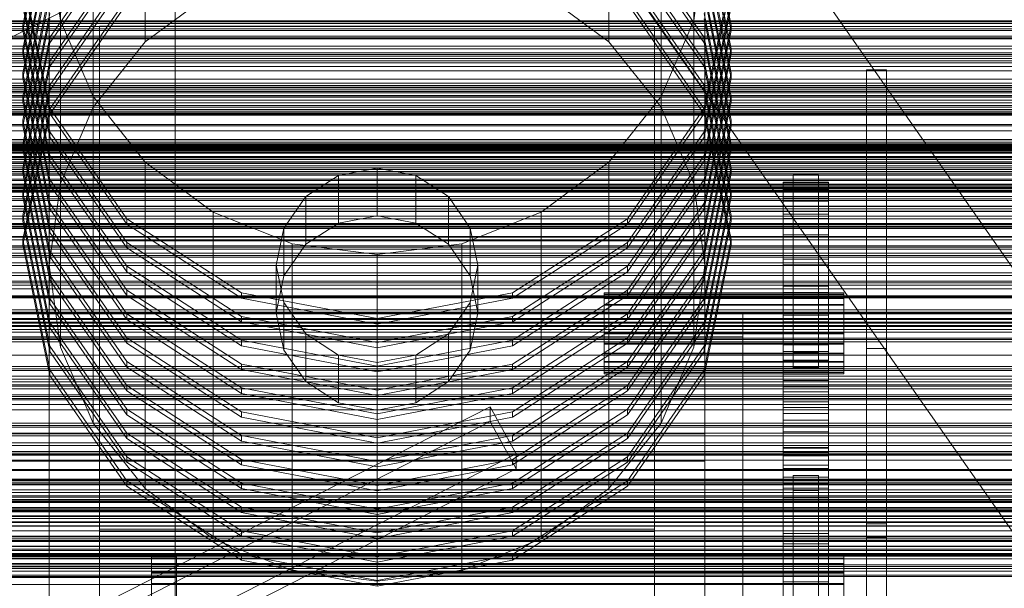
# Model space of a CAD drawing. Header units: millimetres. Extents: x -2233 to 61924, y -68080 to 6847.
# Tile 323 of 656: x 488 to 879, y -33191 to -32965. Entities that reach past the tile are written whole.
import ezdxf

# ---------------------------------------------------------------- set-up
doc = ezdxf.new("R2010")
doc.units = ezdxf.units.MM
for name, color, linetype, lineweight in [('COTAS_P', 1, 'Continuous', 0), ('frontal_C01', 7, 'Continuous', 0), ('frontal_C02', 7, 'Continuous', 0), ('frontal_C03', 7, 'Continuous', 0), ('frontal_C03-dry', 7, 'Continuous', 0), ('frontal_secador', 7, 'Continuous', 0), ('frontal_tolva', 7, 'Continuous', 0)]:
    doc.layers.add(name, color=color, linetype=linetype, lineweight=lineweight)
doc.dimstyles.new('R19_100', dxfattribs={"dimtxt": 250, "dimasz": 150, "dimexe": 150, "dimexo": 80, "dimgap": 100, "dimtad": 1, "dimtih": 1, "dimtoh": 1, "dimdsep": 46, "dimcen": 0.09, "dimadec": 0, "dimazin": 0, "dimtfac": 1, "dimtdec": 4, "dimtofl": 0, "dimtmove": 0, "dimatfit": 3, "dimfxl": 1, "dimtolj": 1, "dimtzin": 0, "dimarcsym": 0})

# ---------------------------------------------------------------- blocks, each defined once
blk = doc.blocks.new('DIM_R28_53')
at = {"layer": 'COTAS_P'}
for p, q in [((-150, -32300), (550, -32300)), ((550, -32300), (505, -32450)), ((550, -34900), (550, -32300)), ((550, -32300), (595, -32450)), ((550, -34900), (505, -34750)), ((550, -34900), (595, -34750)), ((-150, -34900), (550, -34900))]:
    blk.add_line(p, q, dxfattribs=at)
blk.add_text('2600 P', height=250, rotation=90, dxfattribs=at).set_placement((450, -33600))

msp = doc.modelspace()

# ---------------------------------------------------------------- linework, layer by layer
at = {"layer": 'frontal_C01'}
for p, q in [((538.076, -32974.148), (538.076, -32844.733)), ((721.924, -32974.148), (721.924, -32844.733)), ((517.417, -33000.075), (517.417, -32870.66)), ((742.583, -33000.075), (742.583, -32870.66)), ((504.43, -33030.267), (504.43, -32900.852)), ((755.57, -33030.267), (755.57, -32900.852)), ((500.287, -32915.755), (489.6, -32967.494)), ((770.4, -32967.494), (759.713, -32915.755)), ((489.6, -32969.651), (500.287, -32917.911)), ((759.713, -32917.911), (770.4, -32969.651)), ((500.287, -32925.191), (489.6, -32976.93)), ((770.4, -32976.93), (759.713, -32925.191)), ((489.6, -32979.087), (500.287, -32927.348)), ((530.722, -32928.512), (500.287, -32972.374)), ((759.713, -32972.374), (729.278, -32928.512)), ((759.713, -32927.348), (770.4, -32979.087)), ((500, -32933.252), (504.43, -32965.653)), ((500, -33062.668), (500, -32933.252)), ((500.287, -32974.531), (530.722, -32930.668)), ((729.278, -32930.668), (759.713, -32974.531)), ((755.57, -32965.653), (760, -32933.252)), ((760, -32933.252), (760, -33062.668)), ((500.287, -32934.628), (489.6, -32986.367)), ((489.6, -32988.524), (500.287, -32936.785)), ((770.4, -32986.367), (759.713, -32934.628)), ((759.713, -32936.785), (770.4, -32988.524)), ((530.722, -32937.948), (500.287, -32981.81)), ((500.287, -32983.967), (530.722, -32940.105)), ((759.713, -32981.81), (729.278, -32937.948)), ((729.278, -32940.105), (759.713, -32983.967)), ((500.287, -32944.064), (489.6, -32995.803)), ((770.4, -32995.803), (759.713, -32944.064)), ((489.6, -32997.96), (500.287, -32946.221)), ((489.6, -32948.621), (500.287, -33000.36)), ((530.722, -32947.385), (500.287, -32991.247)), ((759.713, -32991.247), (729.278, -32947.385)), ((759.713, -32946.221), (770.4, -32997.96)), ((759.713, -33000.36), (770.4, -32948.621)), ((500.287, -33002.517), (489.6, -32950.777)), ((500.287, -32993.404), (530.722, -32949.542)), ((729.278, -32949.542), (759.713, -32993.404)), ((770.4, -32950.777), (759.713, -33002.517)), ((500.287, -32953.501), (489.6, -33005.24)), ((489.6, -33007.397), (500.287, -32955.658)), ((538.076, -32974.148), (565, -32954.254)), ((695, -32954.254), (721.924, -32974.148)), ((770.4, -33005.24), (759.713, -32953.501)), ((759.713, -32955.658), (770.4, -33007.397)), ((489.6, -32958.057), (500.287, -33009.796)), ((500.287, -33011.953), (489.6, -32960.214)), ((530.722, -32956.821), (500.287, -33000.683)), ((500.287, -33002.84), (530.722, -32958.978)), ((759.713, -33000.683), (729.278, -32956.821)), ((729.278, -32958.978), (759.713, -33002.84)), ((759.713, -33009.796), (770.4, -32958.057)), ((770.4, -32960.214), (759.713, -33011.953)), ((500.287, -32962.937), (489.6, -33014.676)), ((770.4, -33014.676), (759.713, -32962.937)), ((489.6, -33016.833), (500.287, -32965.094)), ((489.6, -32967.494), (500.287, -33019.233)), ((489.6, -32969.651), (489.6, -32967.494)), ((504.43, -32965.653), (517.417, -32995.845)), ((504.43, -33095.068), (504.43, -32965.653)), ((520, -33021.835), (520, -32967.912)), ((520, -32967.912), (740, -32967.912)), ((520, -33168.209), (520, -32967.912)), ((740, -32967.912), (740, -33021.835)), ((740, -32967.912), (740, -33168.209)), ((742.583, -32995.845), (755.57, -32965.653)), ((755.57, -33095.068), (755.57, -32965.653)), ((759.713, -32965.094), (770.4, -33016.833)), ((759.713, -33019.233), (770.4, -32967.494)), ((770.4, -32967.494), (770.4, -32969.651)), ((500.287, -33021.39), (489.6, -32969.651)), ((770.4, -32969.651), (759.713, -33021.39)), ((500.287, -32972.374), (489.6, -33024.113)), ((489.6, -33026.27), (500.287, -32974.531)), ((500.287, -32974.531), (500.287, -32972.374)), ((517.417, -33000.075), (538.076, -32974.148)), ((721.924, -32974.148), (742.583, -33000.075)), ((770.4, -33024.113), (759.713, -32972.374)), ((759.713, -32974.531), (759.713, -32972.374)), ((759.713, -32974.531), (770.4, -33026.27)), ((489.6, -32976.93), (500.287, -33028.669)), ((489.6, -32979.087), (489.6, -32976.93)), ((500.287, -33030.826), (489.6, -32979.087)), ((759.713, -33028.669), (770.4, -32976.93)), ((770.4, -32979.087), (759.713, -33030.826)), ((770.4, -32976.93), (770.4, -32979.087)), ((500.287, -32981.81), (489.6, -33033.549)), ((489.6, -33035.706), (500.287, -32983.967)), ((500.287, -32983.967), (500.287, -32981.81)), ((770.4, -33033.549), (759.713, -32981.81)), ((759.713, -32983.967), (759.713, -32981.81)), ((759.713, -32983.967), (770.4, -33035.706)), ((489.6, -32986.367), (500.287, -33038.106)), ((489.6, -32988.524), (489.6, -32986.367)), ((759.713, -33038.106), (770.4, -32986.367)), ((770.4, -32986.367), (770.4, -32988.524)), ((824, -33193.992), (824, -32985.267)), ((824, -32985.267), (832, -32985.267)), ((824, -32985.267), (824, -33095.638)), ((832, -32985.267), (832, -33193.992)), ((832, -33095.638), (832, -32985.267)), ((500.287, -33040.263), (489.6, -32988.524)), ((500.287, -32991.247), (489.6, -33042.986)), ((500.287, -32993.404), (500.287, -32991.247)), ((770.4, -32988.524), (759.713, -33040.263)), ((770.4, -33042.986), (759.713, -32991.247)), ((759.713, -32993.404), (759.713, -32991.247)), ((489.6, -33045.143), (500.287, -32993.404)), ((759.713, -32993.404), (770.4, -33045.143)), ((489.6, -32995.803), (500.287, -33047.542)), ((489.6, -32997.96), (489.6, -32995.803)), ((500.287, -33049.699), (489.6, -32997.96)), ((517.417, -32995.845), (538.076, -33021.772)), ((517.417, -33125.261), (517.417, -32995.845)), ((721.924, -33021.772), (742.583, -32995.845)), ((742.583, -33125.261), (742.583, -32995.845)), ((759.713, -33047.542), (770.4, -32995.803)), ((770.4, -32997.96), (759.713, -33049.699)), ((770.4, -32995.803), (770.4, -32997.96)), ((500.287, -33000.683), (489.6, -33052.423)), ((489.6, -33054.579), (500.287, -33002.84)), ((500.287, -33000.36), (530.722, -33044.222)), ((500.287, -33002.517), (500.287, -33000.36)), ((500.287, -33002.84), (500.287, -33000.683)), ((530.722, -33046.379), (500.287, -33002.517)), ((504.43, -33030.267), (517.417, -33000.075)), ((729.278, -33044.222), (759.713, -33000.36)), ((759.713, -33002.517), (729.278, -33046.379)), ((742.583, -33000.075), (755.57, -33030.267)), ((759.713, -33002.517), (759.713, -33000.36)), ((770.4, -33052.423), (759.713, -33000.683)), ((759.713, -33002.84), (759.713, -33000.683)), ((759.713, -33002.84), (770.4, -33054.579)), ((489.6, -33005.24), (500.287, -33056.979)), ((489.6, -33007.397), (489.6, -33005.24)), ((500.287, -33059.136), (489.6, -33007.397)), ((759.713, -33056.979), (770.4, -33005.24)), ((770.4, -33007.397), (759.713, -33059.136)), ((770.4, -33005.24), (770.4, -33007.397)), ((500.287, -33009.796), (530.722, -33053.658)), ((500.287, -33011.953), (500.287, -33009.796)), ((729.278, -33053.658), (759.713, -33009.796)), ((759.713, -33011.953), (759.713, -33009.796)), ((489.6, -33014.676), (500.287, -33066.415)), ((489.6, -33016.833), (489.6, -33014.676)), ((530.722, -33055.815), (500.287, -33011.953)), ((759.713, -33011.953), (729.278, -33055.815)), ((759.713, -33066.415), (770.4, -33014.676)), ((770.4, -33014.676), (770.4, -33016.833)), ((500.287, -33068.572), (489.6, -33016.833)), ((770.4, -33016.833), (759.713, -33068.572)), ((500.287, -33019.233), (530.722, -33063.095)), ((500.287, -33021.39), (500.287, -33019.233)), ((530.722, -33065.252), (500.287, -33021.39)), ((740, -33021.835), (520, -33021.835)), ((520, -33021.835), (520, -33222.132)), ((538.076, -33021.772), (565, -33041.667)), ((538.076, -33151.188), (538.076, -33021.772)), ((695, -33041.667), (721.924, -33021.772)), ((721.924, -33151.188), (721.924, -33021.772)), ((729.278, -33063.095), (759.713, -33019.233)), ((759.713, -33021.39), (729.278, -33065.252)), ((740, -33222.132), (740, -33021.835)), ((759.713, -33021.39), (759.713, -33019.233)), ((489.6, -33024.113), (500.287, -33075.852)), ((489.6, -33026.27), (489.6, -33024.113)), ((500.287, -33078.009), (489.6, -33026.27)), ((630, -33024.149), (614.693, -33027.081)), ((645.307, -33027.081), (630, -33024.149)), ((630, -33043.022), (630, -33024.149)), ((759.713, -33075.852), (770.4, -33024.113)), ((770.4, -33026.27), (759.713, -33078.009)), ((770.4, -33024.113), (770.4, -33026.27)), ((795, -33032.771), (795, -33026.785)), ((795, -33026.785), (805, -33026.785)), ((795, -33026.785), (795, -33097.255)), ((805, -33026.785), (805, -33032.771)), ((805, -33097.255), (805, -33026.785)), ((500, -33062.668), (504.43, -33030.267)), ((500.287, -33028.669), (530.722, -33072.532)), ((500.287, -33030.826), (500.287, -33028.669)), ((530.722, -33074.688), (500.287, -33030.826)), ((614.693, -33027.081), (601.716, -33035.431)), ((614.693, -33045.954), (614.693, -33027.081)), ((658.284, -33035.431), (645.307, -33027.081)), ((645.307, -33045.954), (645.307, -33027.081)), ((729.278, -33072.532), (759.713, -33028.669)), ((759.713, -33030.826), (729.278, -33074.688)), ((755.57, -33030.267), (760, -33062.668)), ((759.713, -33030.826), (759.713, -33028.669)), ((791, -33031.851), (791, -33029.806)), ((791, -33029.806), (791, -33030.059)), ((791, -33029.806), (809, -33029.806)), ((791, -33030.059), (791, -33032.601)), ((791, -33030.059), (809, -33030.059)), ((809, -33030.059), (809, -33029.806)), ((809, -33029.806), (809, -33031.851)), ((809, -33032.601), (809, -33030.059)), ((489.6, -33033.549), (500.287, -33085.289)), ((489.6, -33035.706), (489.6, -33033.549)), ((759.713, -33085.289), (770.4, -33033.549)), ((770.4, -33033.549), (770.4, -33035.706)), ((791, -33036.118), (791, -33031.851)), ((791, -33031.851), (809, -33031.851)), ((791, -33032.601), (791, -33037.335)), ((791, -33032.601), (809, -33032.601)), ((805, -33032.771), (795, -33032.771)), ((795, -33032.771), (795, -33103.24)), ((805, -33032.771), (805, -33103.24)), ((809, -33031.851), (809, -33036.118)), ((809, -33037.335), (809, -33032.601)), ((500.287, -33087.445), (489.6, -33035.706)), ((500.287, -33038.106), (530.722, -33081.968)), ((500.287, -33040.263), (500.287, -33038.106)), ((601.716, -33035.431), (593.045, -33047.927)), ((601.716, -33054.304), (601.716, -33035.431)), ((666.955, -33047.927), (658.284, -33035.431)), ((658.284, -33054.304), (658.284, -33035.431)), ((729.278, -33081.968), (759.713, -33038.106)), ((770.4, -33035.706), (759.713, -33087.445)), ((759.713, -33040.263), (759.713, -33038.106)), ((791, -33042.44), (791, -33036.118)), ((791, -33036.118), (809, -33036.118)), ((791, -33037.335), (791, -33044.079)), ((791, -33037.335), (809, -33037.335)), ((809, -33036.118), (809, -33042.44)), ((809, -33044.079), (809, -33037.335)), ((530.722, -33084.125), (500.287, -33040.263)), ((565, -33041.667), (596.354, -33054.173)), ((565, -33171.082), (565, -33041.667)), ((663.646, -33054.173), (695, -33041.667)), ((695, -33171.082), (695, -33041.667)), ((759.713, -33040.263), (729.278, -33084.125)), ((791, -33050.576), (791, -33042.44)), ((791, -33042.44), (809, -33042.44)), ((809, -33042.44), (809, -33050.576)), ((489.6, -33042.986), (500.287, -33094.725)), ((489.6, -33045.143), (489.6, -33042.986)), ((500.287, -33096.882), (489.6, -33045.143)), ((530.722, -33044.222), (576.271, -33073.53)), ((530.722, -33046.379), (530.722, -33044.222)), ((576.271, -33075.687), (530.722, -33046.379)), ((601.716, -33054.304), (614.693, -33045.954)), ((614.693, -33045.954), (630, -33043.022)), ((630, -33043.022), (645.307, -33045.954)), ((645.307, -33045.954), (658.284, -33054.304)), ((683.729, -33073.53), (729.278, -33044.222)), ((729.278, -33046.379), (683.729, -33075.687)), ((729.278, -33046.379), (729.278, -33044.222)), ((759.713, -33094.725), (770.4, -33042.986)), ((770.4, -33045.143), (759.713, -33096.882)), ((770.4, -33042.986), (770.4, -33045.143)), ((791, -33044.079), (791, -33052.573)), ((791, -33044.079), (809, -33044.079)), ((809, -33052.573), (809, -33044.079)), ((500.287, -33047.542), (530.722, -33091.405)), ((500.287, -33049.699), (500.287, -33047.542)), ((530.722, -33093.562), (500.287, -33049.699)), ((593.045, -33047.927), (590, -33062.668)), ((593.045, -33066.801), (593.045, -33047.927)), ((670, -33062.668), (666.955, -33047.927)), ((666.955, -33066.801), (666.955, -33047.927)), ((729.278, -33091.405), (759.713, -33047.542)), ((759.713, -33049.699), (729.278, -33093.562)), ((759.713, -33049.699), (759.713, -33047.542)), ((489.6, -33052.423), (500.287, -33104.162)), ((489.6, -33054.579), (489.6, -33052.423)), ((500, -33193.246), (500, -33053.046)), ((500, -33053.046), (760, -33053.046)), ((500, -33086.75), (500, -33053.046)), ((530.722, -33053.658), (576.271, -33082.966)), ((530.722, -33055.815), (530.722, -33053.658)), ((593.045, -33066.801), (601.716, -33054.304)), ((596.354, -33054.173), (630, -33058.438)), ((596.354, -33183.588), (596.354, -33054.173)), ((630, -33058.438), (663.646, -33054.173)), ((658.284, -33054.304), (666.955, -33066.801)), ((663.646, -33183.588), (663.646, -33054.173)), ((683.729, -33082.966), (729.278, -33053.658)), ((729.278, -33055.815), (729.278, -33053.658)), ((759.713, -33104.162), (770.4, -33052.423)), ((760, -33053.046), (760, -33193.246)), ((760, -33053.046), (760, -33086.75)), ((770.4, -33052.423), (770.4, -33054.579)), ((791, -33060.213), (791, -33050.576)), ((791, -33050.576), (809, -33050.576)), ((791, -33052.573), (791, -33062.491)), ((791, -33052.573), (809, -33052.573)), ((809, -33050.576), (809, -33060.213)), ((809, -33062.491), (809, -33052.573)), ((500.287, -33106.319), (489.6, -33054.579)), ((500.287, -33056.979), (530.722, -33100.841)), ((500.287, -33059.136), (500.287, -33056.979)), ((576.271, -33085.123), (530.722, -33055.815)), ((729.278, -33055.815), (683.729, -33085.123)), ((729.278, -33100.841), (759.713, -33056.979)), ((770.4, -33054.579), (759.713, -33106.319)), ((759.713, -33059.136), (759.713, -33056.979)), ((530.722, -33102.998), (500.287, -33059.136)), ((630, -33187.854), (630, -33058.438)), ((759.713, -33059.136), (729.278, -33102.998)), ((791, -33070.98), (791, -33060.213)), ((791, -33060.213), (809, -33060.213)), ((809, -33060.213), (809, -33070.98)), ((504.43, -33095.068), (500, -33062.668)), ((530.722, -33063.095), (576.271, -33092.403)), ((530.722, -33065.252), (530.722, -33063.095)), ((576.271, -33094.56), (530.722, -33065.252)), ((590, -33062.668), (593.045, -33077.408)), ((590, -33081.541), (590, -33062.668)), ((666.955, -33077.408), (670, -33062.668)), ((670, -33062.668), (670, -33081.541)), ((683.729, -33092.403), (729.278, -33063.095)), ((729.278, -33065.252), (683.729, -33094.56)), ((729.278, -33065.252), (729.278, -33063.095)), ((760, -33062.668), (755.57, -33095.068)), ((791, -33062.491), (791, -33073.453)), ((791, -33062.491), (809, -33062.491)), ((809, -33073.453), (809, -33062.491)), ((500.287, -33066.415), (530.722, -33110.278)), ((500.287, -33068.572), (500.287, -33066.415)), ((530.722, -33112.435), (500.287, -33068.572)), ((590, -33081.541), (593.045, -33066.801)), ((666.955, -33066.801), (670, -33081.541)), ((729.278, -33110.278), (759.713, -33066.415)), ((759.713, -33068.572), (729.278, -33112.435)), ((759.713, -33068.572), (759.713, -33066.415)), ((530.722, -33072.532), (576.271, -33101.839)), ((530.722, -33074.688), (530.722, -33072.532)), ((576.271, -33073.53), (630, -33083.821)), ((576.271, -33075.687), (576.271, -33073.53)), ((630, -33083.821), (683.729, -33073.53)), ((683.729, -33101.839), (729.278, -33072.532)), ((683.729, -33075.687), (683.729, -33073.53)), ((720, -33074.222), (720, -33073.63)), ((720, -33073.63), (720, -33074.129)), ((720, -33073.63), (815, -33073.63)), ((729.278, -33074.688), (729.278, -33072.532)), ((791, -33082.464), (791, -33070.98)), ((791, -33070.98), (809, -33070.98)), ((791, -33073.453), (791, -33085.035)), ((809, -33073.453), (791, -33073.453)), ((809, -33070.98), (809, -33082.464)), ((809, -33085.035), (809, -33073.453)), ((815, -33074.129), (815, -33073.63)), ((815, -33073.63), (815, -33074.222)), ((500.287, -33075.852), (530.722, -33119.714)), ((500.287, -33078.009), (500.287, -33075.852)), ((576.271, -33103.996), (530.722, -33074.688)), ((630, -33085.978), (576.271, -33075.687)), ((593.045, -33077.408), (601.716, -33089.905)), ((593.045, -33096.281), (593.045, -33077.408)), ((683.729, -33075.687), (630, -33085.978)), ((658.284, -33089.905), (666.955, -33077.408)), ((666.955, -33096.281), (666.955, -33077.408)), ((729.278, -33074.688), (683.729, -33103.996)), ((720, -33074.129), (720, -33075.684)), ((720, -33074.129), (815, -33074.129)), ((720, -33075.863), (720, -33074.222)), ((720, -33074.222), (815, -33074.222)), ((720, -33075.684), (720, -33078.19)), ((720, -33075.684), (815, -33075.684)), ((720, -33078.443), (720, -33075.863)), ((720, -33075.863), (815, -33075.863)), ((729.278, -33119.714), (759.713, -33075.852)), ((759.713, -33078.009), (759.713, -33075.852)), ((815, -33075.684), (815, -33074.129)), ((815, -33074.222), (815, -33075.863)), ((815, -33078.19), (815, -33075.684)), ((815, -33075.863), (815, -33078.443)), ((485, -33081.358), (775, -33081.358)), ((530.722, -33121.871), (500.287, -33078.009)), ((593.045, -33096.281), (590, -33081.541)), ((670, -33081.541), (666.955, -33096.281)), ((720, -33078.19), (720, -33081.475)), ((720, -33078.19), (815, -33078.19)), ((720, -33081.785), (720, -33078.443)), ((720, -33078.443), (815, -33078.443)), ((720, -33081.475), (720, -33085.316)), ((720, -33081.475), (815, -33081.475)), ((759.713, -33078.009), (729.278, -33121.871)), ((775, -33081.358), (775, -33286.265)), ((775, -33081.358), (775, -33090.987)), ((815, -33081.475), (815, -33078.19)), ((815, -33078.443), (815, -33081.785)), ((815, -33085.316), (815, -33081.475)), ((500.287, -33085.289), (530.722, -33129.151)), ((500.287, -33087.445), (500.287, -33085.289)), ((530.722, -33081.968), (576.271, -33111.276)), ((530.722, -33084.125), (530.722, -33081.968)), ((576.271, -33113.433), (530.722, -33084.125)), ((576.271, -33082.966), (630, -33093.258)), ((576.271, -33085.123), (576.271, -33082.966)), ((630, -33095.415), (576.271, -33085.123)), ((630, -33093.258), (683.729, -33082.966)), ((630, -33085.978), (630, -33083.821)), ((683.729, -33085.123), (630, -33095.415)), ((683.729, -33111.276), (729.278, -33081.968)), ((683.729, -33085.123), (683.729, -33082.966)), ((729.278, -33084.125), (683.729, -33113.433)), ((720, -33085.662), (720, -33081.785)), ((720, -33081.785), (815, -33081.785)), ((720, -33085.316), (720, -33089.45)), ((815, -33085.316), (720, -33085.316)), ((729.278, -33084.125), (729.278, -33081.968)), ((729.278, -33129.151), (759.713, -33085.289)), ((759.713, -33087.445), (759.713, -33085.289)), ((791, -33094.224), (791, -33082.464)), ((791, -33082.464), (809, -33082.464)), ((791, -33085.035), (791, -33096.795)), ((791, -33085.035), (809, -33085.035)), ((809, -33082.464), (809, -33094.224)), ((809, -33096.795), (809, -33085.035)), ((815, -33081.785), (815, -33085.662)), ((815, -33089.45), (815, -33085.316)), ((760, -33086.75), (500, -33086.75)), ((500, -33086.75), (500, -33226.95)), ((530.722, -33131.308), (500.287, -33087.445)), ((720, -33089.809), (720, -33085.662)), ((720, -33085.662), (815, -33085.662)), ((720, -33089.45), (720, -33093.597)), ((720, -33089.45), (815, -33089.45)), ((759.713, -33087.445), (729.278, -33131.308)), ((760, -33226.95), (760, -33086.75)), ((815, -33085.662), (815, -33089.809)), ((815, -33093.597), (815, -33089.45)), ((775, -33090.987), (485, -33090.987)), ((530.722, -33091.405), (576.271, -33120.712)), ((530.722, -33093.562), (530.722, -33091.405)), ((576.271, -33092.403), (630, -33102.694)), ((576.271, -33094.56), (576.271, -33092.403)), ((601.716, -33089.905), (614.693, -33098.255)), ((601.716, -33108.778), (601.716, -33089.905)), ((630, -33102.694), (683.729, -33092.403)), ((630, -33095.415), (630, -33093.258)), ((645.307, -33098.255), (658.284, -33089.905)), ((658.284, -33108.778), (658.284, -33089.905)), ((683.729, -33120.712), (729.278, -33091.405)), ((683.729, -33094.56), (683.729, -33092.403)), ((720, -33093.943), (720, -33089.809)), ((720, -33089.809), (815, -33089.809)), ((729.278, -33093.562), (729.278, -33091.405)), ((775, -33295.895), (775, -33090.987)), ((815, -33089.809), (815, -33093.943)), ((500.287, -33094.725), (530.722, -33138.587)), ((500.287, -33096.882), (500.287, -33094.725)), ((530.722, -33140.744), (500.287, -33096.882)), ((517.417, -33125.261), (504.43, -33095.068)), ((576.271, -33122.869), (530.722, -33093.562)), ((630, -33104.851), (576.271, -33094.56)), ((601.716, -33108.778), (593.045, -33096.281)), ((683.729, -33094.56), (630, -33104.851)), ((666.955, -33096.281), (658.284, -33108.778)), ((729.278, -33093.562), (683.729, -33122.869)), ((720, -33093.597), (720, -33097.474)), ((720, -33093.597), (815, -33093.597)), ((720, -33097.784), (720, -33093.943)), ((720, -33093.943), (815, -33093.943)), ((729.278, -33138.587), (759.713, -33094.725)), ((759.713, -33096.882), (729.278, -33140.744)), ((755.57, -33095.068), (742.583, -33125.261)), ((759.713, -33096.882), (759.713, -33094.725)), ((791, -33105.806), (791, -33094.224)), ((791, -33094.224), (809, -33094.224)), ((791, -33096.795), (791, -33108.279)), ((791, -33096.795), (809, -33096.795)), ((805, -33097.255), (795, -33097.255)), ((795, -33097.255), (795, -33103.24)), ((805, -33103.24), (805, -33097.255)), ((809, -33094.224), (809, -33105.806)), ((809, -33108.279), (809, -33096.795)), ((815, -33097.474), (815, -33093.597)), ((815, -33093.943), (815, -33097.784)), ((832, -33095.638), (824, -33095.638)), ((824, -33095.638), (824, -33304.362)), ((832, -33304.362), (832, -33095.638)), ((530.722, -33100.841), (576.271, -33130.149)), ((530.722, -33102.998), (530.722, -33100.841)), ((614.693, -33098.255), (630, -33101.187)), ((614.693, -33117.128), (614.693, -33098.255)), ((630, -33101.187), (645.307, -33098.255)), ((630, -33120.06), (630, -33101.187)), ((645.307, -33117.128), (645.307, -33098.255)), ((683.729, -33130.149), (729.278, -33100.841)), ((720, -33097.474), (720, -33100.816)), ((720, -33097.474), (815, -33097.474)), ((720, -33101.069), (720, -33097.784)), ((720, -33097.784), (815, -33097.784)), ((720, -33100.816), (720, -33103.395)), ((720, -33100.816), (815, -33100.816)), ((720, -33103.575), (720, -33101.069)), ((720, -33101.069), (815, -33101.069)), ((729.278, -33102.998), (729.278, -33100.841)), ((791, -33103.703), (791, -33100.294)), ((791, -33100.294), (791, -33100.716)), ((791, -33100.294), (809, -33100.294)), ((791, -33100.716), (791, -33104.953)), ((791, -33100.716), (809, -33100.716)), ((809, -33100.716), (809, -33100.294)), ((809, -33100.294), (809, -33103.703)), ((809, -33104.953), (809, -33100.716)), ((815, -33100.816), (815, -33097.474)), ((815, -33097.784), (815, -33101.069)), ((815, -33103.395), (815, -33100.816)), ((815, -33101.069), (815, -33103.575)), ((500.287, -33104.162), (530.722, -33148.024)), ((500.287, -33106.319), (500.287, -33104.162)), ((576.271, -33132.306), (530.722, -33102.998)), ((576.271, -33101.839), (630, -33112.131)), ((576.271, -33103.996), (576.271, -33101.839)), ((630, -33114.288), (576.271, -33103.996)), ((630, -33112.131), (683.729, -33101.839)), ((630, -33104.851), (630, -33102.694)), ((683.729, -33103.996), (630, -33114.288)), ((683.729, -33103.996), (683.729, -33101.839)), ((729.278, -33102.998), (683.729, -33132.306)), ((720, -33103.395), (720, -33105.037)), ((720, -33103.395), (815, -33103.395)), ((720, -33105.13), (720, -33103.575)), ((720, -33103.575), (815, -33103.575)), ((720, -33105.037), (720, -33105.628)), ((720, -33105.037), (815, -33105.037)), ((729.278, -33148.024), (759.713, -33104.162)), ((759.713, -33106.319), (759.713, -33104.162)), ((791, -33110.813), (791, -33103.703)), ((791, -33103.703), (809, -33103.703)), ((791, -33104.953), (791, -33112.843)), ((791, -33104.953), (809, -33104.953)), ((795, -33103.24), (805, -33103.24)), ((809, -33103.703), (809, -33110.813)), ((809, -33112.843), (809, -33104.953)), ((815, -33105.037), (815, -33103.395)), ((815, -33103.575), (815, -33105.13)), ((815, -33105.628), (815, -33105.037)), ((530.722, -33150.181), (500.287, -33106.319)), ((614.693, -33117.128), (601.716, -33108.778)), ((658.284, -33108.778), (645.307, -33117.128)), ((720, -33105.628), (720, -33105.13)), ((720, -33105.13), (815, -33105.13)), ((720, -33105.628), (815, -33105.628)), ((759.713, -33106.319), (729.278, -33150.181)), ((791, -33116.768), (791, -33105.806)), ((791, -33105.806), (809, -33105.806)), ((791, -33108.279), (791, -33119.046)), ((791, -33108.279), (809, -33108.279)), ((809, -33105.806), (809, -33116.768)), ((809, -33119.046), (809, -33108.279)), ((815, -33105.13), (815, -33105.628)), ((530.722, -33110.278), (576.271, -33139.586)), ((530.722, -33112.435), (530.722, -33110.278)), ((576.271, -33141.742), (530.722, -33112.435)), ((576.271, -33111.276), (630, -33121.567)), ((576.271, -33113.433), (576.271, -33111.276)), ((630, -33121.567), (683.729, -33111.276)), ((630, -33114.288), (630, -33112.131)), ((683.729, -33139.586), (729.278, -33110.278)), ((683.729, -33113.433), (683.729, -33111.276)), ((729.278, -33112.435), (683.729, -33141.742)), ((729.278, -33112.435), (729.278, -33110.278)), ((791, -33121.351), (791, -33110.813)), ((791, -33110.813), (809, -33110.813)), ((791, -33112.843), (791, -33124.083)), ((791, -33112.843), (809, -33112.843)), ((809, -33110.813), (809, -33121.351)), ((809, -33124.083), (809, -33112.843)), ((415, -33116.023), (760, -33116.023)), ((630, -33123.724), (576.271, -33113.433)), ((683.729, -33113.433), (630, -33123.724)), ((760, -33116.023), (760, -33126.807)), ((760, -33116.023), (760, -33129.504)), ((791, -33126.686), (791, -33116.768)), ((791, -33116.768), (809, -33116.768)), ((809, -33116.768), (809, -33126.686)), ((424.864, -33245.824), (674.864, -33118.712)), ((530.722, -33119.714), (576.271, -33149.022)), ((530.722, -33121.871), (530.722, -33119.714)), ((630, -33120.06), (614.693, -33117.128)), ((645.307, -33117.128), (630, -33120.06)), ((674.864, -33124.643), (674.864, -33118.712)), ((674.864, -33118.712), (685.136, -33137.446)), ((683.729, -33149.022), (729.278, -33119.714)), ((729.278, -33121.871), (729.278, -33119.714)), ((791, -33119.046), (791, -33128.683)), ((791, -33119.046), (809, -33119.046)), ((809, -33128.683), (809, -33119.046)), ((576.271, -33151.179), (530.722, -33121.871)), ((576.271, -33120.712), (630, -33131.004)), ((576.271, -33122.869), (576.271, -33120.712)), ((630, -33133.161), (576.271, -33122.869)), ((630, -33131.004), (683.729, -33120.712)), ((630, -33123.724), (630, -33121.567)), ((683.729, -33122.869), (630, -33133.161)), ((683.729, -33122.869), (683.729, -33120.712)), ((729.278, -33121.871), (683.729, -33151.179)), ((791, -33134.911), (791, -33121.351)), ((791, -33121.351), (809, -33121.351)), ((791, -33124.083), (791, -33138.24)), ((791, -33124.083), (809, -33124.083)), ((809, -33121.351), (809, -33134.911)), ((809, -33138.24), (809, -33124.083)), ((760, -33126.807), (415, -33126.807)), ((674.864, -33124.643), (424.864, -33251.755)), ((538.076, -33151.188), (517.417, -33125.261)), ((685.136, -33143.378), (674.864, -33124.643)), ((742.583, -33125.261), (721.924, -33151.188)), ((760, -33140.289), (760, -33126.807)), ((791, -33135.18), (791, -33126.686)), ((791, -33126.686), (809, -33126.686)), ((809, -33126.686), (809, -33135.18)), ((760, -33129.504), (415, -33129.504)), ((530.722, -33129.151), (576.271, -33158.459)), ((530.722, -33131.308), (530.722, -33129.151)), ((576.271, -33160.616), (530.722, -33131.308)), ((576.271, -33130.149), (630, -33140.441)), ((576.271, -33132.306), (576.271, -33130.149)), ((630, -33142.597), (576.271, -33132.306)), ((630, -33140.441), (683.729, -33130.149)), ((630, -33133.161), (630, -33131.004)), ((683.729, -33132.306), (630, -33142.597)), ((683.729, -33158.459), (729.278, -33129.151)), ((683.729, -33132.306), (683.729, -33130.149)), ((729.278, -33131.308), (683.729, -33160.616)), ((729.278, -33131.308), (729.278, -33129.151)), ((760, -33140.289), (760, -33129.504)), ((791, -33128.683), (791, -33136.819)), ((791, -33128.683), (809, -33128.683)), ((809, -33136.819), (809, -33128.683)), ((791, -33150.973), (791, -33134.911)), ((791, -33134.911), (809, -33134.911)), ((791, -33141.924), (791, -33135.18)), ((791, -33135.18), (809, -33135.18)), ((809, -33134.911), (809, -33150.973)), ((809, -33135.18), (809, -33141.924)), ((435.136, -33264.558), (685.136, -33137.446)), ((530.722, -33138.587), (576.271, -33167.895)), ((530.722, -33140.744), (530.722, -33138.587)), ((576.271, -33139.586), (630, -33149.877)), ((576.271, -33141.742), (576.271, -33139.586)), ((630, -33149.877), (683.729, -33139.586)), ((683.729, -33167.895), (729.278, -33138.587)), ((683.729, -33141.742), (683.729, -33139.586)), ((685.136, -33137.446), (685.136, -33143.378)), ((729.278, -33140.744), (729.278, -33138.587)), ((791, -33136.819), (791, -33143.141)), ((791, -33136.819), (809, -33136.819)), ((791, -33138.24), (791, -33154.77)), ((791, -33138.24), (809, -33138.24)), ((809, -33143.141), (809, -33136.819)), ((809, -33154.77), (809, -33138.24)), ((415, -33140.289), (760, -33140.289)), ((435.136, -33270.49), (685.136, -33143.378)), ((576.271, -33170.052), (530.722, -33140.744)), ((630, -33152.034), (576.271, -33141.742)), ((630, -33142.597), (630, -33140.441)), ((683.729, -33141.742), (630, -33152.034)), ((729.278, -33140.744), (683.729, -33170.052)), ((791, -33146.658), (791, -33141.924)), ((791, -33141.924), (809, -33141.924)), ((791, -33143.141), (791, -33147.408)), ((791, -33143.141), (809, -33143.141)), ((809, -33141.924), (809, -33146.658)), ((809, -33147.408), (809, -33143.141)), ((530.722, -33148.024), (576.271, -33177.332)), ((530.722, -33150.181), (530.722, -33148.024)), ((683.729, -33177.332), (729.278, -33148.024)), ((729.278, -33150.181), (729.278, -33148.024)), ((791, -33149.2), (791, -33146.658)), ((791, -33146.658), (809, -33146.658)), ((791, -33147.408), (791, -33149.453)), ((791, -33147.408), (809, -33147.408)), ((795, -33151.92), (795, -33145.988)), ((795, -33145.988), (805, -33145.988)), ((795, -33145.988), (795, -33295.908)), ((805, -33145.988), (805, -33151.92)), ((805, -33295.908), (805, -33145.988)), ((809, -33146.658), (809, -33149.2)), ((809, -33149.453), (809, -33147.408)), ((576.271, -33179.489), (530.722, -33150.181)), ((565, -33171.082), (538.076, -33151.188)), ((576.271, -33149.022), (630, -33159.314)), ((576.271, -33151.179), (576.271, -33149.022)), ((630, -33161.471), (576.271, -33151.179)), ((630, -33159.314), (683.729, -33149.022)), ((630, -33152.034), (630, -33149.877)), ((683.729, -33151.179), (630, -33161.471)), ((683.729, -33151.179), (683.729, -33149.022)), ((729.278, -33150.181), (683.729, -33179.489)), ((721.924, -33151.188), (695, -33171.082)), ((791, -33149.453), (791, -33149.2)), ((791, -33149.2), (809, -33149.2)), ((791, -33149.453), (809, -33149.453)), ((791, -33168.918), (791, -33150.973)), ((791, -33150.973), (809, -33150.973)), ((805, -33151.92), (795, -33151.92)), ((795, -33151.92), (795, -33301.84)), ((805, -33151.92), (805, -33301.84)), ((809, -33149.2), (809, -33149.453)), ((809, -33150.973), (809, -33168.918)), ((791, -33154.77), (791, -33173.038)), ((791, -33154.77), (809, -33154.77)), ((809, -33173.038), (809, -33154.77)), ((576.271, -33158.459), (630, -33168.75)), ((576.271, -33160.616), (576.271, -33158.459)), ((630, -33168.75), (683.729, -33158.459)), ((630, -33161.471), (630, -33159.314)), ((683.729, -33160.616), (683.729, -33158.459)), ((630, -33170.907), (576.271, -33160.616)), ((683.729, -33160.616), (630, -33170.907)), ((520, -33221.169), (520, -33167.246)), ((520, -33167.246), (740, -33167.246)), ((520, -33226.95), (520, -33167.246)), ((740, -33167.246), (740, -33221.169)), ((740, -33167.246), (740, -33226.95)), ((824, -33170.518), (824, -33165.126)), ((824, -33165.126), (832, -33165.126)), ((824, -33251.793), (824, -33165.126)), ((832, -33165.126), (832, -33170.518)), ((832, -33165.126), (832, -33251.793)), ((740, -33168.209), (520, -33168.209)), ((520, -33168.209), (520, -33222.132)), ((596.354, -33183.588), (565, -33171.082)), ((576.271, -33167.895), (630, -33178.187)), ((576.271, -33170.052), (576.271, -33167.895)), ((630, -33180.344), (576.271, -33170.052)), ((630, -33178.187), (683.729, -33167.895)), ((630, -33170.907), (630, -33168.75)), ((683.729, -33170.052), (630, -33180.344)), ((695, -33171.082), (663.646, -33183.588)), ((683.729, -33170.052), (683.729, -33167.895)), ((740, -33222.132), (740, -33168.209)), ((791, -33188.058), (791, -33168.918)), ((791, -33168.918), (809, -33168.918)), ((809, -33168.918), (809, -33188.058)), ((832, -33170.518), (824, -33170.518)), ((824, -33170.518), (824, -33257.186)), ((832, -33257.186), (832, -33170.518)), ((791, -33173.038), (791, -33192.343)), ((809, -33173.038), (791, -33173.038)), ((809, -33192.343), (809, -33173.038)), ((550.5, -33178.157), (450.5, -33178.157)), ((550.5, -33178.815), (450.5, -33178.815)), ((540.5, -33178.815), (540.5, -33178.001)), ((540.5, -33178.001), (540.5, -33178.687)), ((540.5, -33178.001), (815, -33178.001)), ((540.5, -33178.687), (540.5, -33180.825)), ((540.5, -33178.687), (815, -33178.687)), ((540.5, -33181.072), (540.5, -33178.815)), ((540.5, -33178.815), (815, -33178.815)), ((550.5, -33178.815), (550.5, -33178.157)), ((550.5, -33178.157), (550.5, -33180.825)), ((550.5, -33182.697), (550.5, -33178.815)), ((576.271, -33177.332), (630, -33187.623)), ((576.271, -33179.489), (576.271, -33177.332)), ((630, -33187.623), (683.729, -33177.332)), ((630, -33180.344), (630, -33178.187)), ((683.729, -33179.489), (683.729, -33177.332)), ((815, -33178.687), (815, -33178.001)), ((815, -33178.001), (815, -33178.815)), ((815, -33180.825), (815, -33178.687)), ((815, -33178.815), (815, -33181.072)), ((550.5, -33180.825), (450.5, -33180.825)), ((550.5, -33182.697), (450.5, -33182.697)), ((540.5, -33180.825), (540.5, -33184.27)), ((540.5, -33180.825), (815, -33180.825)), ((540.5, -33184.619), (540.5, -33181.072)), ((540.5, -33181.072), (815, -33181.072)), ((550.5, -33180.825), (550.5, -33186.413)), ((550.5, -33189.214), (550.5, -33182.697)), ((630, -33189.78), (576.271, -33179.489)), ((683.729, -33179.489), (630, -33189.78)), ((815, -33184.27), (815, -33180.825)), ((815, -33181.072), (815, -33184.619)), ((550.5, -33186.413), (450.5, -33186.413)), ((540.5, -33184.27), (540.5, -33188.787)), ((540.5, -33184.27), (815, -33184.27)), ((540.5, -33189.214), (540.5, -33184.619)), ((540.5, -33184.619), (815, -33184.619)), ((550.5, -33186.413), (550.5, -33194.068)), ((630, -33187.854), (596.354, -33183.588)), ((663.646, -33183.588), (630, -33187.854)), ((815, -33188.787), (815, -33184.27)), ((815, -33184.619), (815, -33189.214)), ((550.5, -33189.214), (450.5, -33189.214)), ((540.5, -33188.787), (540.5, -33194.068)), ((540.5, -33188.787), (815, -33188.787)), ((540.5, -33194.544), (540.5, -33189.214)), ((540.5, -33189.214), (815, -33189.214)), ((550.5, -33197.373), (550.5, -33189.214)), ((630, -33189.78), (630, -33187.623)), ((791, -33207.657), (791, -33188.058)), ((791, -33188.058), (809, -33188.058)), ((809, -33188.058), (809, -33207.657)), ((815, -33194.068), (815, -33188.787)), ((815, -33189.214), (815, -33194.544))]:
    msp.add_line(p, q, dxfattribs=at)
at = {"layer": 'frontal_C02'}
msp.add_line((435.136, -32997.381), (685.136, -32871.381), dxfattribs=at)
at = {"layer": 'frontal_C03'}
for p, q in [((-1250, -32965.763), (1250, -32965.763)), ((-1250, -32966.227), (1250, -32966.227)), ((-1250, -32966.86), (1250, -32966.86)), ((1250, -32968.092), (-1250, -32968.092)), ((1250, -32968.974), (-1250, -32968.974)), ((1250, -32969.627), (-1250, -32969.627)), ((1250, -32971.935), (-1250, -32971.935)), ((-1250, -32972.992), (1250, -32972.992)), ((1250, -32975.844), (-1250, -32975.844)), ((1250, -32976.902), (-1250, -32976.902)), ((1250, -32979.209), (-1250, -32979.209)), ((1250, -32979.862), (-1250, -32979.862)), ((1530, -32983.942), (-1530, -32983.942)), ((1250, -32980.744), (-1250, -32980.744)), ((1530, -32988.942), (-1530, -32988.942)), ((1250, -32990.55), (-1250, -32990.55)), ((1250, -32991.431), (-1250, -32991.431)), ((1250, -32992.085), (-1250, -32992.085)), ((-1250, -32992.392), (1250, -32992.392)), ((-1250, -32993.19), (1250, -32993.19)), ((-1250, -32993.774), (1250, -32993.774)), ((1250, -32994.392), (-1250, -32994.392)), ((-1250, -32995.45), (1250, -32995.45)), ((-1250, -32996.112), (1250, -32996.112)), ((-1250, -32997.242), (1250, -32997.242)), ((1250, -32998.302), (-1250, -32998.302)), ((1250, -32999.359), (-1250, -32999.359)), ((-1250, -33000.961), (1250, -33000.961)), ((1250, -33001.667), (-1250, -33001.667)), ((1250, -33002.32), (-1250, -33002.32)), ((-1250, -33002.558), (1250, -33002.558)), ((1250, -33003.201), (-1250, -33003.201)), ((-1250, -33007.405), (1250, -33007.405)), ((-1250, -33009.36), (1250, -33009.36)), ((1250, -33013.008), (-1250, -33013.008)), ((1250, -33013.889), (-1250, -33013.889)), ((1250, -33014.543), (-1250, -33014.543)), ((-1250, -33015.005), (1250, -33015.005)), ((-1268, -33015.378), (1268, -33015.378)), ((-1268, -33015.602), (1268, -33015.602)), ((-1268, -33015.767), (1268, -33015.767)), ((-1268, -33016.424), (1268, -33016.424)), ((-1268, -33016.742), (1268, -33016.742)), ((-1268, -33017.788), (1268, -33017.788)), ((-1268, -33018.237), (1268, -33018.237)), ((1250, -33016.85), (-1250, -33016.85)), ((1250, -33017.186), (-1250, -33017.186)), ((-1250, -33017.907), (1250, -33017.907)), ((-1268, -33019.6), (1268, -33019.6)), ((-1268, -33020.15), (1268, -33020.15)), ((-1268, -33021.738), (1268, -33021.738)), ((1268, -33022.351), (-1268, -33022.351)), ((1250, -33020.759), (-1250, -33020.759)), ((1250, -33021.817), (-1250, -33021.817)), ((-1268, -33024.055), (1268, -33024.055)), ((-1268, -33024.69), (1268, -33024.69)), ((-1268, -33026.394), (1268, -33026.394)), ((-1268, -33027.007), (1268, -33027.007)), ((-1250, -33023.243), (1250, -33023.243)), ((1250, -33024.124), (-1250, -33024.124)), ((1250, -33024.778), (-1250, -33024.778)), ((-1250, -33025.502), (1250, -33025.502)), ((1250, -33025.659), (-1250, -33025.659)), ((-1268, -33028.595), (1268, -33028.595)), ((-1268, -33029.145), (1268, -33029.145)), ((-1268, -33030.508), (1268, -33030.508)), ((-1268, -33030.957), (1268, -33030.957)), ((-1268, -33032.003), (1268, -33032.003)), ((-1268, -33032.321), (1268, -33032.321)), ((-1268, -33032.978), (1268, -33032.978)), ((-1268, -33033.143), (1268, -33033.143)), ((-1268, -33033.367), (1268, -33033.367)), ((-1250, -33031.559), (1250, -33031.559)), ((-1250, -33033.74), (1250, -33033.74)), ((1250, -33035.465), (-1250, -33035.465)), ((1250, -33036.347), (-1250, -33036.347)), ((1250, -33037), (-1250, -33037)), ((1250, -33039.308), (-1250, -33039.308)), ((-1250, -33039.385), (1250, -33039.385)), ((-1250, -33040.365), (1250, -33040.365)), ((-1250, -33041.34), (1250, -33041.34)), ((1250, -33043.217), (-1250, -33043.217)), ((1250, -33044.274), (-1250, -33044.274)), ((-1250, -33046.187), (1250, -33046.187)), ((1250, -33046.582), (-1250, -33046.582)), ((1250, -33047.235), (-1250, -33047.235)), ((-1250, -33047.784), (1250, -33047.784)), ((1250, -33048.117), (-1250, -33048.117)), ((-1250, -33051.504), (1250, -33051.504)), ((-1250, -33052.633), (1250, -33052.633)), ((-1250, -33054.971), (1250, -33054.971)), ((-1250, -33055.555), (1250, -33055.555)), ((-1250, -33056.353), (1250, -33056.353)), ((1250, -33057.923), (-1250, -33057.923)), ((1250, -33058.804), (-1250, -33058.804)), ((1250, -33059.458), (-1250, -33059.458)), ((1250, -33061.765), (-1250, -33061.765)), ((-1250, -33062.823), (1250, -33062.823)), ((1250, -33065.675), (-1250, -33065.675)), ((1250, -33066.732), (-1250, -33066.732)), ((1250, -33069.039), (-1250, -33069.039)), ((1250, -33069.693), (-1250, -33069.693)), ((1250, -33070.574), (-1250, -33070.574)), ((-1500, -33074.787), (1500, -33074.787)), ((-1500, -33075.187), (1500, -33075.187)), ((1250, -33080.381), (-1250, -33080.381)), ((1250, -33081.262), (-1250, -33081.262)), ((1500, -33083.77), (-1500, -33083.77)), ((1250, -33081.915), (-1250, -33081.915)), ((1250, -33084.223), (-1250, -33084.223)), ((-1250, -33085.28), (1250, -33085.28)), ((1500, -33086.595), (-1500, -33086.595)), ((1500, -33086.88), (-1500, -33086.88)), ((1250, -33088.132), (-1250, -33088.132)), ((1250, -33089.19), (-1250, -33089.19)), ((1250, -33091.497), (-1250, -33091.497)), ((1250, -33092.151), (-1250, -33092.151)), ((1250, -33093.032), (-1250, -33093.032)), ((-1500, -33098.289), (1500, -33098.289)), ((1250, -33102.838), (-1250, -33102.838)), ((1250, -33103.72), (-1250, -33103.72)), ((1250, -33104.373), (-1250, -33104.373)), ((1500, -33108.893), (-1500, -33108.893)), ((1250, -33106.68), (-1250, -33106.68)), ((-1250, -33107.738), (1250, -33107.738)), ((1250, -33110.59), (-1250, -33110.59)), ((1250, -33111.647), (-1250, -33111.647)), ((1250, -33113.955), (-1250, -33113.955)), ((1250, -33114.608), (-1250, -33114.608)), ((1250, -33115.49), (-1250, -33115.49)), ((-1500, -33117.876), (1500, -33117.876)), ((1250, -33125.296), (-1250, -33125.296)), ((1250, -33126.177), (-1250, -33126.177)), ((1250, -33126.831), (-1250, -33126.831)), ((1250, -33129.138), (-1250, -33129.138)), ((-1250, -33130.195), (1250, -33130.195)), ((1250, -33133.048), (-1250, -33133.048)), ((1250, -33134.105), (-1250, -33134.105)), ((1250, -33136.412), (-1250, -33136.412)), ((1250, -33137.066), (-1250, -33137.066)), ((1250, -33137.947), (-1250, -33137.947)), ((1250, -33147.754), (-1250, -33147.754)), ((1250, -33148.635), (-1250, -33148.635)), ((1250, -33149.288), (-1250, -33149.288)), ((1250, -33151.596), (-1250, -33151.596)), ((-1250, -33152.653), (1250, -33152.653)), ((1250, -33155.505), (-1250, -33155.505)), ((1250, -33156.563), (-1250, -33156.563)), ((1250, -33158.87), (-1250, -33158.87)), ((1250, -33159.523), (-1250, -33159.523)), ((1250, -33160.405), (-1250, -33160.405)), ((1250, -33170.211), (-1250, -33170.211)), ((1250, -33171.092), (-1250, -33171.092)), ((1250, -33171.746), (-1250, -33171.746)), ((1250, -33174.053), (-1250, -33174.053)), ((-1250, -33175.111), (1250, -33175.111)), ((1250, -33177.963), (-1250, -33177.963)), ((1250, -33179.02), (-1250, -33179.02)), ((1250, -33181.328), (-1250, -33181.328)), ((1250, -33181.981), (-1250, -33181.981)), ((1250, -33182.862), (-1250, -33182.862))]:
    msp.add_line(p, q, dxfattribs=at)
at = {"layer": 'frontal_C03-dry'}
for p, q in [((-1250, -32972.5), (1250, -32972.5)), ((1250, -32978.5), (-1250, -32978.5)), ((1290, -32981.625), (-1290, -32981.625)), ((1250, -32982.5), (-1250, -32982.5)), ((-1290, -32985.625), (1290, -32985.625)), ((-1250, -33006.875), (1250, -33006.875)), ((1250, -33012.875), (-1250, -33012.875)), ((1290, -33016), (-1290, -33016)), ((1250, -33016.875), (-1250, -33016.875)), ((-1290, -33020), (1290, -33020)), ((-1250, -33041.25), (1250, -33041.25)), ((1250, -33047.25), (-1250, -33047.25)), ((1250, -33051.25), (-1250, -33051.25)), ((-1250, -33075.625), (1250, -33075.625)), ((1250, -33081.625), (-1250, -33081.625)), ((1250, -33085.625), (-1250, -33085.625)), ((-1250, -33110), (1250, -33110)), ((1250, -33116), (-1250, -33116)), ((1250, -33120), (-1250, -33120))]:
    msp.add_line(p, q, dxfattribs=at)
at = {"layer": 'frontal_secador'}
for p, q in [((1300, -32996), (-1300, -32996)), ((-1400, -33000), (1400, -33000)), ((-1380, -33000), (1380, -33000)), ((-1380, -33003), (1380, -33003)), ((-1300, -33000), (1300, -33000)), ((-1265, -33015), (1265, -33015)), ((-1300, -33016), (1300, -33016)), ((-1265, -33018), (1265, -33018)), ((1300, -33020), (-1300, -33020)), ((-1265, -33072), (1265, -33072)), ((-1400, -33075), (1400, -33075)), ((-1265, -33075), (1265, -33075)), ((1250, -33137.611), (-1250, -33137.611)), ((1250, -33139.918), (-1250, -33139.918)), ((-1250, -33143.65), (1250, -33143.65)), ((1250, -33144), (-1250, -33144)), ((1250, -33147.382), (-1250, -33147.382)), ((-1250, -33148), (1250, -33148)), ((1250, -33149.689), (-1250, -33149.689)), ((1250, -33154), (-1250, -33154)), ((1250, -33154.545), (-1250, -33154.545)), ((1250, -33156), (-1250, -33156)), ((1250, -33156.144), (-1250, -33156.144)), ((1250, -33156.709), (-1250, -33156.709)), ((1250, -33158.686), (-1250, -33158.686)), ((1320, -33162), (-1320, -33162)), ((1320, -33162.273), (-1320, -33162.273)), ((1320, -33163.072), (-1320, -33163.072)), ((1250, -33160), (-1250, -33160)), ((1250, -33162), (-1250, -33162)), ((1320, -33164.343), (-1320, -33164.343)), ((1320, -33166), (-1320, -33166)), ((1250, -33164.651), (-1250, -33164.651)), ((1250, -33165.859), (-1250, -33165.859)), ((-1250, -33166), (1250, -33166)), ((1320, -33167.929), (-1320, -33167.929)), ((-1320, -33170), (1320, -33170)), ((-1250, -33170), (1250, -33170)), ((1320, -33172.071), (-1320, -33172.071)), ((1320, -33174), (-1320, -33174)), ((1250, -33174.141), (-1250, -33174.141)), ((1320, -33175.657), (-1320, -33175.657)), ((1320, -33176.928), (-1320, -33176.928)), ((1320, -33177.727), (-1320, -33177.727)), ((1320, -33178), (-1320, -33178)), ((1250, -33177.285), (-1250, -33177.285)), ((1250, -33178), (-1250, -33178)), ((1250, -33181.314), (-1250, -33181.314)), ((1250, -33183.856), (-1250, -33183.856)), ((1250, -33185.455), (-1250, -33185.455)), ((1250, -33186), (-1250, -33186))]:
    msp.add_line(p, q, dxfattribs=at)
at = {"layer": 'frontal_tolva'}
for p, q in [((1769.584, -34332.806), (722.584, -32835.806)), ((1720.416, -34367.194), (673.416, -32870.194))]:
    msp.add_line(p, q, dxfattribs=at)

# ---------------------------------------------------------------- dimensions: what is measured, and where the dimension line sits
at = {"layer": 'COTAS_P'}
dim = msp.add_aligned_dim(p1=(-150, -34900), p2=(-150, -32300), distance=-700, text='<> P', dimstyle='R19_100', dxfattribs=at)
dim.commit()
dim.dimension.update_dxf_attribs({"geometry": 'DIM_R28_53', "text_midpoint": (550, -33600)})

doc.saveas('drawing.dxf')
